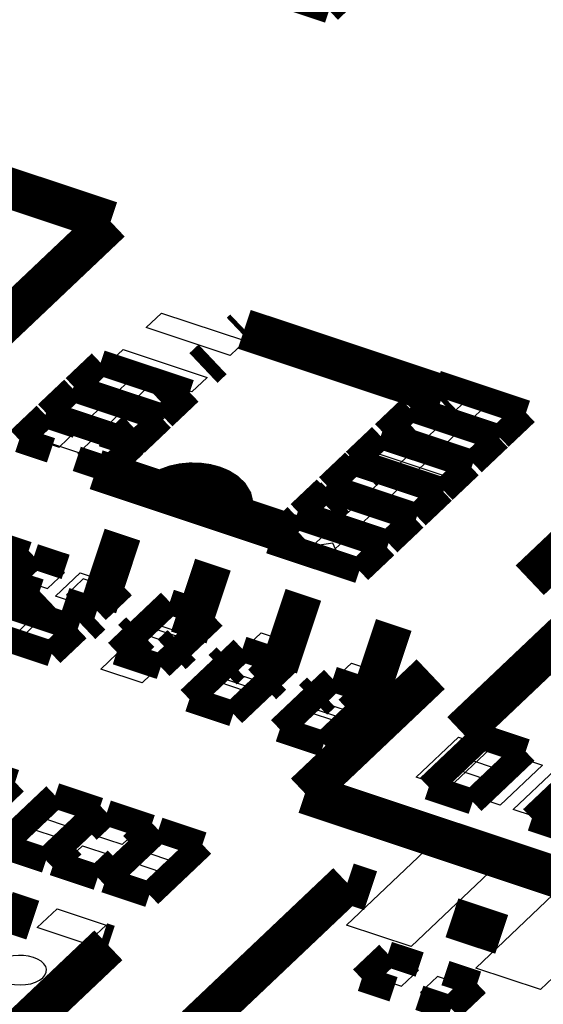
# Model space of a CAD drawing. Extents: x 0 to 1189, y 0 to 841.
# Tile 271 of 297: x 629.51 to 632.61, y 538.27 to 544.09. Entities that reach past the tile are written whole.
import ezdxf

# ---------------------------------------------------------------- set-up
doc = ezdxf.new("R2010")
doc.units = 0
doc.header["$LTSCALE"] = 65.395
doc.layers.get('0').update_dxf_attribs({"linetype": 'CONTINUOUS'})

msp = doc.modelspace()

# ---------------------------------------------------------------- linework, layer by layer
at = {"color": 7, "linetype": 'Continuous'}
for p, q in [((630.2617, 542.2686), (630.3526, 542.3546)), ((630.3526, 542.3546), (630.8493, 542.1894)), ((630.7585, 542.1033), (630.2617, 542.2686)), ((630.8493, 542.1894), (630.7585, 542.1033)), ((630.0347, 542.0533), (630.1255, 542.1394)), ((630.1255, 542.1394), (630.6222, 541.9742)), ((630.5314, 541.8881), (630.0347, 542.0533)), ((630.6222, 541.9742), (630.5314, 541.8881)), ((629.8076, 541.8381), (629.8984, 541.9242)), ((629.8984, 541.9242), (630.3952, 541.7589)), ((630.3043, 541.6728), (629.8076, 541.8381)), ((631.8142, 541.752), (631.905, 541.8381)), ((631.905, 541.8381), (632.4018, 541.6729)), ((630.3952, 541.7589), (630.3043, 541.6728)), ((632.311, 541.5868), (631.8142, 541.752)), ((629.5805, 541.6229), (629.6713, 541.709)), ((629.6713, 541.709), (630.1681, 541.5437)), ((632.4018, 541.6729), (632.311, 541.5868)), ((630.0772, 541.4576), (629.5805, 541.6229)), ((631.5871, 541.5368), (631.678, 541.6229)), ((631.678, 541.6229), (632.1747, 541.4576)), ((630.1681, 541.5437), (630.0772, 541.4576)), ((632.0839, 541.3716), (631.5871, 541.5368)), ((632.1747, 541.4576), (632.0839, 541.3716)), ((631.36, 541.3216), (631.4509, 541.4077)), ((631.4509, 541.4077), (631.9476, 541.2424)), ((631.8568, 541.1563), (631.36, 541.3216)), ((631.9476, 541.2424), (631.8568, 541.1563)), ((631.133, 541.1064), (631.2238, 541.1925)), ((631.2238, 541.1925), (631.7205, 541.0272)), ((631.6297, 540.9411), (631.133, 541.1064)), ((631.3655, 540.9932), (631.0609, 540.9491)), ((631.443, 540.822), (631.3655, 540.9932)), ((631.7205, 541.0272), (631.6297, 540.9411)), ((631.0609, 540.9491), (631.443, 540.822)), ((629.7266, 540.6812), (629.8719, 540.819)), ((629.8719, 540.819), (630.1165, 540.7376)), ((630.1165, 540.7376), (629.9712, 540.5999)), ((629.9712, 540.5999), (629.7266, 540.6812)), ((630.2616, 540.5032), (630.4069, 540.641)), ((630.4069, 540.641), (630.6514, 540.5596)), ((629.4584, 540.427), (629.6037, 540.5648)), ((629.6037, 540.5648), (629.8483, 540.4834)), ((630.6514, 540.5596), (630.5061, 540.4219)), ((629.8483, 540.4834), (629.7029, 540.3457)), ((630.5061, 540.4219), (630.2616, 540.5032)), ((630.7965, 540.3253), (630.9419, 540.463)), ((630.9419, 540.463), (631.1864, 540.3816)), ((629.7029, 540.3457), (629.4584, 540.427)), ((629.9933, 540.249), (630.1387, 540.3868)), ((630.1387, 540.3868), (630.3832, 540.3054)), ((631.1864, 540.3816), (631.0411, 540.2439)), ((630.3832, 540.3054), (630.2379, 540.1677)), ((631.0411, 540.2439), (630.7965, 540.3253)), ((631.3315, 540.1473), (631.4768, 540.285)), ((631.4768, 540.285), (631.7214, 540.2037)), ((630.2379, 540.1677), (629.9933, 540.249)), ((630.5283, 540.071), (630.6736, 540.2088)), ((630.6736, 540.2088), (630.9182, 540.1274)), ((631.7214, 540.2037), (631.576, 540.0659)), ((630.9182, 540.1274), (630.7728, 539.9897)), ((631.576, 540.0659), (631.3315, 540.1473)), ((630.7728, 539.9897), (630.5283, 540.071)), ((631.0633, 539.8931), (631.2086, 540.0308)), ((631.2086, 540.0308), (631.4531, 539.9494)), ((631.4531, 539.9494), (631.3078, 539.8117)), ((631.3078, 539.8117), (631.0633, 539.8931)), ((631.8595, 539.6094), (632.1093, 539.8461)), ((632.1093, 539.8461), (632.2239, 539.808)), ((632.2239, 539.808), (631.9742, 539.5712)), ((632.0506, 539.5458), (632.3004, 539.7825)), ((632.3004, 539.7825), (632.415, 539.7444)), ((632.415, 539.7444), (632.1652, 539.5077)), ((632.2416, 539.4822), (632.4914, 539.719)), ((632.4914, 539.719), (632.6061, 539.6808)), ((632.6061, 539.6808), (632.3563, 539.4441)), ((632.4327, 539.4187), (632.6825, 539.6554)), ((631.9742, 539.5712), (631.8595, 539.6094)), ((632.7971, 539.6173), (632.5473, 539.3805)), ((632.1652, 539.5077), (632.0506, 539.5458)), ((632.3563, 539.4441), (632.2416, 539.4822)), ((629.6457, 539.3692), (629.7421, 539.4605)), ((629.7421, 539.4605), (629.9102, 539.4046)), ((632.5473, 539.3805), (632.4327, 539.4187)), ((629.8139, 539.3132), (629.6457, 539.3692)), ((629.9102, 539.4046), (629.8139, 539.3132)), ((629.9514, 539.2674), (630.0478, 539.3588)), ((630.0478, 539.3588), (630.2159, 539.3028)), ((629.4832, 539.2151), (629.5796, 539.3065)), ((629.5796, 539.3065), (629.7477, 539.2505)), ((630.2159, 539.3028), (630.1196, 539.2115)), ((629.7477, 539.2505), (629.6514, 539.1592)), ((630.1196, 539.2115), (629.9514, 539.2674)), ((630.2571, 539.1657), (630.3535, 539.2571)), ((630.3535, 539.2571), (630.5216, 539.2011)), ((629.6514, 539.1592), (629.4832, 539.2151)), ((629.7889, 539.1134), (629.8853, 539.2048)), ((629.8853, 539.2048), (630.0534, 539.1488)), ((630.5216, 539.2011), (630.4252, 539.1098)), ((631.4477, 538.7358), (631.9473, 539.2093)), ((631.9473, 539.2093), (632.3294, 539.0822)), ((630.0534, 539.1488), (629.9571, 539.0575)), ((630.4252, 539.1098), (630.2571, 539.1657)), ((629.9571, 539.0575), (629.7889, 539.1134)), ((630.0946, 539.0117), (630.191, 539.1031)), ((630.191, 539.1031), (630.3591, 539.0471)), ((632.3294, 539.0822), (631.8298, 538.6087)), ((630.2627, 538.9558), (630.0946, 539.0117)), ((630.3591, 539.0471), (630.2627, 538.9558)), ((632.2119, 538.4816), (632.7115, 538.9551)), ((629.6171, 538.7205), (629.7352, 538.8325)), ((629.7352, 538.8325), (630.0256, 538.7358)), ((633.0936, 538.8279), (632.594, 538.3544)), ((629.9075, 538.6239), (629.6171, 538.7205)), ((630.0256, 538.7358), (629.9075, 538.6239)), ((631.8298, 538.6087), (631.4477, 538.7358)), ((632.594, 538.3544), (632.2119, 538.4816))]:
    msp.add_line(p, q, dxfattribs=at)
at = {"color": 1, "linetype": 'Continuous'}
for p, q in [((630.011, 542.0199), (629.9111, 541.9252)), ((630.1732, 541.9659), (630.011, 542.0199)), ((629.9111, 541.9252), (630.0733, 541.8713)), ((630.0733, 541.8713), (630.1732, 541.9659)), ((630.2845, 541.9289), (630.1846, 541.8342)), ((630.4467, 541.875), (630.2845, 541.9289)), ((629.8476, 541.8649), (629.7476, 541.7703)), ((630.0097, 541.811), (629.8476, 541.8649)), ((630.3467, 541.7803), (630.4467, 541.875)), ((632.0001, 541.899), (631.9002, 541.8043)), ((632.1623, 541.845), (632.0001, 541.899)), ((629.9098, 541.7163), (630.0097, 541.811)), ((630.1846, 541.8342), (630.3467, 541.7803)), ((631.9002, 541.8043), (632.0624, 541.7503)), ((632.0624, 541.7503), (632.1623, 541.845)), ((632.2735, 541.808), (632.1736, 541.7133)), ((632.4357, 541.754), (632.2735, 541.808)), ((629.7476, 541.7703), (629.9098, 541.7163)), ((630.121, 541.774), (630.0211, 541.6793)), ((630.2832, 541.72), (630.121, 541.774)), ((631.8411, 541.7483), (631.7412, 541.6536)), ((632.0033, 541.6944), (631.8411, 541.7483)), ((632.3358, 541.6593), (632.4357, 541.754)), ((629.6845, 541.7104), (629.5846, 541.6157)), ((629.8467, 541.6565), (629.6845, 541.7104)), ((630.1832, 541.6253), (630.2832, 541.72)), ((631.9034, 541.5997), (632.0033, 541.6944)), ((632.1736, 541.7133), (632.3358, 541.6593)), ((629.7468, 541.5618), (629.8467, 541.6565)), ((630.0211, 541.6793), (630.1832, 541.6253)), ((631.7412, 541.6536), (631.9034, 541.5997)), ((632.1146, 541.6573), (632.0147, 541.5626)), ((632.2768, 541.6034), (632.1146, 541.6573)), ((629.5846, 541.6157), (629.7468, 541.5618)), ((629.9579, 541.6194), (629.858, 541.5248)), ((630.1201, 541.5655), (629.9579, 541.6194)), ((630.0202, 541.4708), (630.1201, 541.5655)), ((631.6686, 541.5847), (631.5686, 541.4901)), ((631.8307, 541.5308), (631.6686, 541.5847)), ((632.1768, 541.5087), (632.2768, 541.6034)), ((629.858, 541.5248), (630.0202, 541.4708)), ((631.7308, 541.4361), (631.8307, 541.5308)), ((632.0147, 541.5626), (632.1768, 541.5087)), ((631.5686, 541.4901), (631.7308, 541.4361)), ((631.942, 541.4938), (631.8421, 541.3991)), ((632.1042, 541.4398), (631.942, 541.4938)), ((631.5096, 541.4341), (631.4097, 541.3394)), ((631.6718, 541.3801), (631.5096, 541.4341)), ((631.8421, 541.3991), (632.0043, 541.3451)), ((632.0043, 541.3451), (632.1042, 541.4398)), ((631.4097, 541.3394), (631.5719, 541.2854)), ((631.5719, 541.2854), (631.6718, 541.3801)), ((631.783, 541.3431), (631.6831, 541.2484)), ((631.9452, 541.2892), (631.783, 541.3431)), ((631.3416, 541.2748), (631.2416, 541.1801)), ((631.5037, 541.2209), (631.3416, 541.2748)), ((631.8453, 541.1945), (631.9452, 541.2892)), ((631.4038, 541.1262), (631.5037, 541.2209)), ((631.6831, 541.2484), (631.8453, 541.1945)), ((631.2416, 541.1801), (631.4038, 541.1262)), ((631.615, 541.1839), (631.5151, 541.0892)), ((631.7772, 541.1299), (631.615, 541.1839)), ((631.169, 541.1113), (631.0691, 541.0166)), ((631.3312, 541.0573), (631.169, 541.1113)), ((631.6773, 541.0352), (631.7772, 541.1299)), ((631.2312, 540.9626), (631.3312, 541.0573)), ((631.5151, 541.0892), (631.6773, 541.0352)), ((631.0691, 541.0166), (631.2312, 540.9626)), ((631.4424, 541.0203), (631.3425, 540.9256)), ((631.6046, 540.9663), (631.4424, 541.0203)), ((631.3425, 540.9256), (631.5047, 540.8716)), ((631.5047, 540.8716), (631.6046, 540.9663)), ((629.617, 540.8747), (629.5171, 540.78)), ((629.7791, 540.8208), (629.617, 540.8747)), ((629.6792, 540.7261), (629.7791, 540.8208)), ((629.5171, 540.78), (629.6792, 540.7261)), ((629.8904, 540.7837), (629.7905, 540.689)), ((630.0526, 540.7298), (629.8904, 540.7837)), ((629.9527, 540.6351), (630.0526, 540.7298)), ((629.7905, 540.689), (629.9527, 540.6351)), ((630.4206, 540.6051), (630.3243, 540.5137)), ((630.5888, 540.5491), (630.4206, 540.6051)), ((629.6222, 540.5295), (629.5223, 540.4348)), ((629.7844, 540.4756), (629.6222, 540.5295)), ((630.4924, 540.4578), (630.5888, 540.5491)), ((629.6844, 540.3809), (629.7844, 540.4756)), ((630.3243, 540.5137), (630.4924, 540.4578)), ((629.5223, 540.4348), (629.6844, 540.3809)), ((630.2581, 540.4511), (630.1618, 540.3597)), ((630.4263, 540.3951), (630.2581, 540.4511)), ((630.1618, 540.3597), (630.3299, 540.3038)), ((630.3299, 540.3038), (630.4263, 540.3951)), ((630.8499, 540.3269), (630.7535, 540.2355)), ((631.018, 540.2709), (630.8499, 540.3269)), ((630.7535, 540.2355), (630.9216, 540.1796)), ((630.9216, 540.1796), (631.018, 540.2709)), ((630.6874, 540.1729), (630.591, 540.0815)), ((630.8555, 540.1169), (630.6874, 540.1729)), ((630.7591, 540.0256), (630.8555, 540.1169)), ((631.3848, 540.1489), (631.2884, 540.0576)), ((631.553, 540.093), (631.3848, 540.1489)), ((630.591, 540.0815), (630.7591, 540.0256)), ((631.2884, 540.0576), (631.4566, 540.0016)), ((631.4566, 540.0016), (631.553, 540.093)), ((631.2223, 539.9949), (631.1259, 539.9036)), ((631.3905, 539.939), (631.2223, 539.9949)), ((631.2941, 539.8476), (631.3905, 539.939)), ((631.1259, 539.9036), (631.2941, 539.8476)), ((632.2658, 539.8071), (632.1694, 539.7157)), ((632.4339, 539.7511), (632.2658, 539.8071)), ((632.1694, 539.7157), (632.3375, 539.6598)), ((632.3375, 539.6598), (632.4339, 539.7511)), ((632.1033, 539.6531), (632.0069, 539.5617)), ((632.2714, 539.5971), (632.1033, 539.6531)), ((632.175, 539.5058), (632.2714, 539.5971)), ((632.0069, 539.5617), (632.175, 539.5058)), ((631.7111, 538.5234), (631.6111, 538.4287)), ((631.8732, 538.4694), (631.7111, 538.5234)), ((631.6111, 538.4287), (631.7733, 538.3747)), ((631.7733, 538.3747), (631.8732, 538.4694)), ((631.9845, 538.4324), (631.8846, 538.3377)), ((632.1467, 538.3784), (631.9845, 538.4324)), ((632.0468, 538.2837), (632.1467, 538.3784)), ((631.8846, 538.3377), (632.0468, 538.2837))]:
    msp.add_line(p, q, dxfattribs=at)
at = {"color": 7, "linetype": 'Continuous'}
for points, const_width in [([(631.3445, 544.1434), (631.499, 544.2897)], 0.151), ([(631.1573, 544.2057), (631.3445, 544.1434)], 0.151), ([(630.052, 542.8945), (627.0139, 543.9053)], 0.2416), ([(628.0661, 541.0124), (630.052, 542.8945)], 0.2416), ([(630.8425, 542.2583), (630.8223, 542.2391)], 0.2416), ([(632.0159, 541.8679), (630.8425, 542.2583)], 0.2416), ([(630.6548, 542.0803), (630.6011, 542.0295)], 0.2416), ([(629.838, 541.9146), (629.9924, 542.061)], 0.151), ([(629.9924, 542.061), (630.5198, 541.8855)], 0.151), ([(629.6745, 541.7597), (629.8289, 541.906)], 0.151), ([(629.8289, 541.906), (630.3563, 541.7306)], 0.151), ([(630.3654, 541.7392), (629.838, 541.9146)], 0.151), ([(630.4402, 541.877), (630.3687, 541.8092)], 0.2416), ([(631.8271, 541.7937), (631.9815, 541.94)], 0.151), ([(631.9934, 541.8465), (632.0159, 541.8679)], 0.2416), ([(631.9815, 541.94), (632.5088, 541.7646)], 0.151), ([(630.5198, 541.8855), (630.3654, 541.7392)], 0.151), ([(631.6681, 541.643), (631.8225, 541.7894)], 0.151), ([(631.8225, 541.7894), (632.3499, 541.614)], 0.151), ([(632.3544, 541.6183), (631.8271, 541.7937)], 0.151), ([(629.5115, 541.6052), (629.6659, 541.7515)], 0.151), ([(629.6659, 541.7515), (629.8531, 541.6892)], 0.151), ([(630.2019, 541.5842), (629.6745, 541.7597)], 0.151), ([(630.3563, 541.7306), (630.2019, 541.5842)], 0.151), ([(631.7745, 541.6391), (631.8282, 541.6899)], 0.2416), ([(632.5088, 541.7646), (632.3544, 541.6183)], 0.151), ([(630.2077, 541.6567), (630.1541, 541.6058)], 0.2416), ([(630.006, 541.6384), (630.1932, 541.5761)], 0.151), ([(631.4955, 541.4795), (631.65, 541.6258)], 0.151), ([(631.65, 541.6258), (632.1773, 541.4504)], 0.151), ([(632.1954, 541.4676), (631.6681, 541.643)], 0.151), ([(632.3499, 541.614), (632.1954, 541.4676)], 0.151), ([(629.6987, 541.5429), (629.5115, 541.6052)], 0.151), ([(630.1932, 541.5761), (630.0388, 541.4297)], 0.151), ([(630.0388, 541.4297), (629.8516, 541.492)], 0.151), ([(629.9889, 541.4492), (629.9664, 541.4279)], 0.2416), ([(631.5421, 541.4188), (631.6136, 541.4866)], 0.2416), ([(629.9664, 541.4279), (631.1398, 541.0375)], 0.2416), ([(631.3366, 541.3288), (631.491, 541.4752)], 0.151), ([(631.491, 541.4752), (632.0183, 541.2997)], 0.151), ([(632.0229, 541.304), (631.4955, 541.4795)], 0.151), ([(632.1773, 541.4504), (632.0229, 541.304)], 0.151), ([(630.7599, 541.1694), (630.7726, 541.1949), (630.776, 541.2217), (630.7699, 541.2479), (630.7544, 541.2733), (630.7306, 541.2961), (630.6987, 541.3161), (630.6609, 541.3317), (630.6176, 541.3431), (630.572, 541.3492), (630.5242, 541.3501), (630.477, 541.3456), (630.4332, 541.3361), (630.3928, 541.3216), (630.3587, 541.3029)], 0.2416), ([(631.1685, 541.1696), (631.323, 541.3159)], 0.151), ([(631.323, 541.3159), (631.8503, 541.1405)], 0.151), ([(631.8639, 541.1534), (631.3366, 541.3288)], 0.151), ([(629.3168, 541.0733), (629.1067, 541.1432)], 0.453), ([(631.3275, 541.2154), (631.3811, 541.2663)], 0.2416), ([(632.0183, 541.2997), (631.8639, 541.1534)], 0.151), ([(630.996, 541.006), (631.1504, 541.1524)], 0.151), ([(631.1504, 541.1524), (631.6777, 540.9769)], 0.151), ([(631.6959, 540.9941), (631.1685, 541.1696)], 0.151), ([(632.8993, 541.1233), (632.5312, 540.7744)], 0.2416), ([(631.1398, 541.0375), (631.1623, 541.0588)], 0.2416), ([(631.8503, 541.1405), (631.6959, 540.9941)], 0.151), ([(629.3731, 540.9907), (629.5604, 540.9284)], 0.151), ([(630.1556, 540.7942), (629.9454, 540.8641)], 0.453), ([(631.5233, 540.8306), (630.996, 541.006)], 0.151), ([(631.6777, 540.9769), (631.5233, 540.8306)], 0.151), ([(629.5604, 540.9284), (629.406, 540.7821)], 0.151), ([(629.4439, 540.7695), (629.5984, 540.9158)], 0.151), ([(629.5984, 540.9158), (629.7856, 540.8535)], 0.151), ([(629.9384, 540.8027), (630.1257, 540.7404)], 0.151), ([(630.6905, 540.6162), (630.4804, 540.6862)], 0.453), ([(629.6312, 540.7072), (629.4439, 540.7695)], 0.151), ([(630.1257, 540.7404), (629.9713, 540.594)], 0.151), ([(629.692, 540.646), (629.6443, 540.6008)], 0.2416), ([(629.3301, 540.6616), (629.8575, 540.4861)], 0.151), ([(629.9713, 540.594), (629.784, 540.6563)], 0.151), ([(630.0886, 540.3492), (630.402, 540.6462)], 0.151), ([(630.402, 540.6462), (630.6619, 540.5597)], 0.151), ([(631.2255, 540.4382), (631.0153, 540.5082)], 0.453), ([(629.8783, 540.5143), (629.9373, 540.5702)], 0.2416), ([(630.6619, 540.5597), (630.3485, 540.2627)], 0.151), ([(629.703, 540.3398), (629.1757, 540.5152)], 0.151), ([(630.227, 540.468), (630.1793, 540.4229)], 0.2416), ([(632.7782, 540.4953), (632.1265, 539.8777)], 0.2416), ([(629.8575, 540.4861), (629.703, 540.3398)], 0.151), ([(631.7605, 540.2603), (631.5503, 540.3302)], 0.453), ([(630.4132, 540.3363), (630.4723, 540.3923)], 0.2416), ([(630.3485, 540.2627), (630.0886, 540.3492)], 0.151), ([(630.5179, 540.071), (630.8313, 540.368)], 0.151), ([(630.762, 540.2901), (630.7143, 540.2449)], 0.2416), ([(630.8313, 540.368), (631.0911, 540.2815)], 0.151), ([(631.0911, 540.2815), (630.7777, 539.9845)], 0.151), ([(630.9482, 540.1583), (631.0072, 540.2143)], 0.2416), ([(631.9453, 540.2191), (631.2016, 539.5142)], 0.2416), ([(631.0528, 539.893), (631.3662, 540.19)], 0.151), ([(631.2969, 540.1121), (631.2492, 540.0669)], 0.2416), ([(631.3662, 540.19), (631.6261, 540.1035)], 0.151), ([(631.6261, 540.1035), (631.3127, 539.8065)], 0.151), ([(630.7777, 539.9845), (630.5179, 540.071)], 0.151), ([(631.4832, 539.9803), (631.5422, 540.0363)], 0.2416), ([(631.3127, 539.8065), (631.0528, 539.893)], 0.151), ([(631.9338, 539.5512), (632.2471, 539.8482)], 0.151), ([(632.2471, 539.8482), (632.507, 539.7617)], 0.151), ([(632.507, 539.7617), (632.1936, 539.4647)], 0.151), ([(629.4866, 539.5804), (629.2267, 539.6668)], 0.151), ([(632.5436, 539.3658), (632.857, 539.6628)], 0.151), ([(629.1732, 539.2834), (629.4866, 539.5804)], 0.151), ([(631.2016, 539.5142), (633.479, 538.7565)], 0.2416), ([(632.1936, 539.4647), (631.9338, 539.5512)], 0.151), ([(629.7235, 539.5016), (629.4101, 539.2046)], 0.151), ([(629.9833, 539.4151), (629.7235, 539.5016)], 0.151), ([(629.67, 539.1181), (629.9833, 539.4151)], 0.151), ([(630.0292, 539.3999), (629.9179, 539.2944)], 0.151), ([(630.289, 539.3134), (630.0292, 539.3999)], 0.151), ([(632.8034, 539.2794), (632.5436, 539.3658)], 0.151), ([(630.3349, 539.2982), (630.0215, 539.0012)], 0.151), ([(630.1778, 539.208), (630.289, 539.3134)], 0.151), ([(630.5947, 539.2117), (630.3349, 539.2982)], 0.151), ([(629.4101, 539.2046), (629.67, 539.1181)], 0.151), ([(629.8271, 539.2083), (629.7158, 539.1029)], 0.151), ([(630.2813, 538.9147), (630.5947, 539.2117)], 0.151), ([(629.7158, 539.1029), (629.9757, 539.0164)], 0.151), ([(629.9757, 539.0164), (630.0869, 539.1219)], 0.151), ([(630.0215, 539.0012), (630.2813, 538.9147)], 0.151), ([(631.4519, 538.9845), (630.5579, 538.1371)], 0.2416), ([(631.5895, 538.9387), (631.4519, 538.9845)], 0.2416), ([(629.5914, 538.7646), (629.4352, 538.8166)], 0.2416), ([(632.3652, 538.6806), (632.071, 538.7785)], 0.2416), ([(629.5376, 538.1414), (630.0383, 538.616)], 0.2416), ([(630.0383, 538.616), (629.993, 538.631)], 0.2416), ([(631.538, 538.4181), (631.6924, 538.5644)], 0.151), ([(631.6924, 538.5644), (631.8797, 538.5022)], 0.151), ([(631.7253, 538.3558), (631.538, 538.4181)], 0.151), ([(632.0325, 538.4513), (632.2198, 538.389)], 0.151), ([(632.2198, 538.389), (632.0654, 538.2427)], 0.151), ([(632.0654, 538.2427), (631.8781, 538.305)], 0.151), ([(629.4902, 538.1572), (629.5376, 538.1414)], 0.2416)]:
    msp.add_lwpolyline(points, dxfattribs=dict(at, const_width=const_width))
for points in [[(629.6509, 538.4243), (629.6637, 538.4398), (629.6711, 538.4567), (629.6724, 538.474), (629.6677, 538.4909), (629.6571, 538.5072), (629.6409, 538.522), (629.6202, 538.5345), (629.5952, 538.5446), (629.567, 538.5517), (629.5375, 538.5556), (629.5066, 538.5561), (629.4761, 538.5531), (629.4477, 538.547), (629.4216, 538.5377), (629.3992, 538.5257), (629.3815, 538.5115)], [(629.3815, 538.5115), (629.3688, 538.495), (629.3623, 538.4771), (629.3625, 538.4591), (629.3693, 538.4412), (629.3824, 538.4248), (629.4016, 538.4101), (629.4253, 538.398), (629.4534, 538.3889), (629.4838, 538.3833), (629.5161, 538.3813), (629.5485, 538.3832), (629.579, 538.3886), (629.6073, 538.3977), (629.6313, 538.4096), (629.6509, 538.4243)]]:
    msp.add_lwpolyline(points, dxfattribs=at)

doc.saveas('drawing.dxf')
